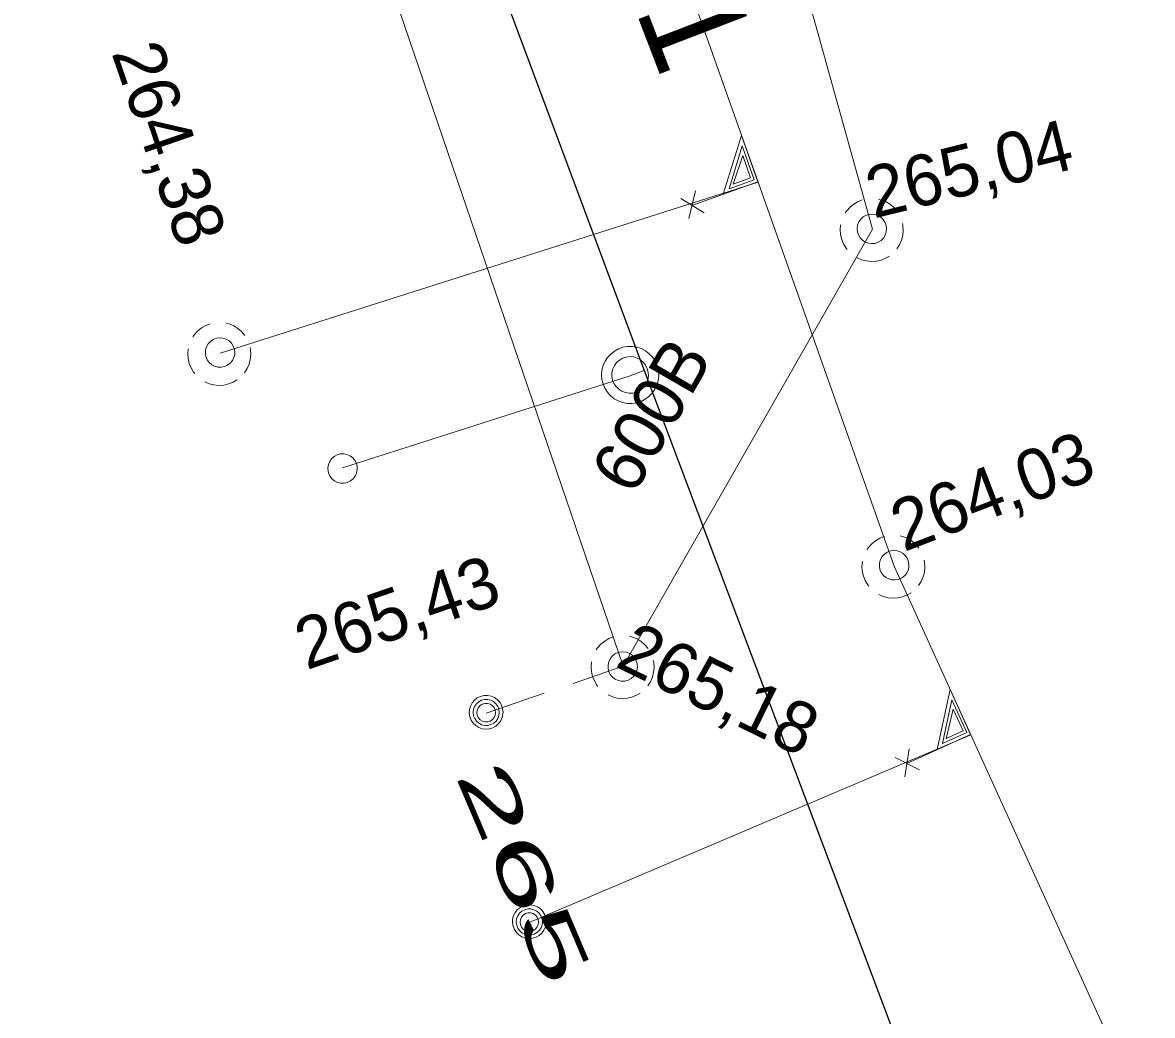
# Model space of a CAD drawing. Extents: x -732096 to -731933, y -1048703 to -1047964.
# Drawn here: x -732060.89 to -732043.21, y -1048462.87 to -1048447.33 of the extents above; entities that cross this region are included whole.
import ezdxf

# ---------------------------------------------------------------- set-up
doc = ezdxf.new("R2010")
doc.units = 0
doc.header["$LTSCALE"] = 0.32
doc.linetypes.add('MEDIUM_DASHED', pattern=[4.5, 3, -1.5])
doc.layers.add('1', color=7, linetype='Continuous')
for name, color, linetype, lineweight in [('18', 7, 'Continuous', 13), ('20', 7, 'Continuous', 13), ('49', 7, 'Continuous', 13), ('8', 7, 'Continuous', 13)]:
    doc.layers.add(name, color=color, linetype=linetype, lineweight=lineweight)

msp = doc.modelspace()

# ---------------------------------------------------------------- linework, layer by layer
at = {"layer": '18'}
for p, q in [((-732050.466, -1048450.401), (-732050.36, -1048449.97)), ((-732050.591, -1048450.086), (-732050.226, -1048450.312)), ((-732047.083, -1048459.139), (-732047.014, -1048458.7)), ((-732047.235, -1048458.835), (-732046.852, -1048459.029))]:
    msp.add_line(p, q, dxfattribs=at)
for points in [[(-732050.416, -1048450.195), (-732049.383, -1048449.829), (-732049.641, -1048449.102), (-732049.928, -1048450.022)], [(-732049.833, -1048449.934), (-732049.441, -1048449.795), (-732049.63, -1048449.263), (-732049.834, -1048449.935)], [(-732049.77, -1048449.862), (-732049.496, -1048449.765), (-732049.62, -1048449.415), (-732049.769, -1048449.864)], [(-732047.743, -1048450.107), (-732047.814, -1048450.135), (-732047.88, -1048450.174), (-732047.941, -1048450.222), (-732047.992, -1048450.279), (-732048.016, -1048450.313)], [(-732047.201, -1048450.29), (-732047.252, -1048450.232), (-732047.309, -1048450.182), (-732047.375, -1048450.141), (-732047.446, -1048450.112), (-732047.495, -1048450.098)], [(-732048.088, -1048450.499), (-732048.093, -1048450.576), (-732048.088, -1048450.653), (-732048.071, -1048450.728), (-732048.043, -1048450.799), (-732048.002, -1048450.865), (-732047.987, -1048450.887)], [(-732047.206, -1048450.876), (-732047.166, -1048450.811), (-732047.135, -1048450.741), (-732047.115, -1048450.666), (-732047.108, -1048450.59), (-732047.113, -1048450.513), (-732047.119, -1048450.478)], [(-732047.83, -1048451.016), (-732047.76, -1048451.047), (-732047.684, -1048451.066), (-732047.608, -1048451.073), (-732047.532, -1048451.068), (-732047.456, -1048451.051), (-732047.385, -1048451.023), (-732047.325, -1048450.988)], [(-732057.953, -1048452.047), (-732058.024, -1048452.075), (-732058.091, -1048452.114), (-732058.151, -1048452.162), (-732058.202, -1048452.219), (-732058.226, -1048452.253)], [(-732057.412, -1048452.23), (-732057.462, -1048452.172), (-732057.52, -1048452.122), (-732057.585, -1048452.081), (-732057.656, -1048452.052), (-732057.705, -1048452.038)], [(-732058.298, -1048452.439), (-732058.304, -1048452.516), (-732058.299, -1048452.593), (-732058.282, -1048452.668), (-732058.253, -1048452.739), (-732058.213, -1048452.805), (-732058.197, -1048452.827)], [(-732057.417, -1048452.816), (-732057.376, -1048452.751), (-732057.345, -1048452.681), (-732057.326, -1048452.606), (-732057.318, -1048452.53), (-732057.323, -1048452.453), (-732057.329, -1048452.418)], [(-732058.04, -1048452.956), (-732057.97, -1048452.987), (-732057.895, -1048453.006), (-732057.819, -1048453.013), (-732057.742, -1048453.008), (-732057.667, -1048452.991), (-732057.595, -1048452.963), (-732057.535, -1048452.928)], [(-732047.403, -1048455.377), (-732047.474, -1048455.405), (-732047.541, -1048455.444), (-732047.601, -1048455.492), (-732047.652, -1048455.549), (-732047.676, -1048455.583)], [(-732046.862, -1048455.56), (-732046.912, -1048455.502), (-732046.97, -1048455.452), (-732047.035, -1048455.411), (-732047.106, -1048455.382), (-732047.155, -1048455.368)], [(-732047.748, -1048455.769), (-732047.754, -1048455.846), (-732047.749, -1048455.923), (-732047.732, -1048455.998), (-732047.703, -1048456.069), (-732047.663, -1048456.135), (-732047.647, -1048456.157)], [(-732046.867, -1048456.146), (-732046.826, -1048456.081), (-732046.795, -1048456.011), (-732046.776, -1048455.936), (-732046.768, -1048455.86), (-732046.773, -1048455.783), (-732046.779, -1048455.748)], [(-732047.49, -1048456.286), (-732047.42, -1048456.317), (-732047.345, -1048456.336), (-732047.269, -1048456.343), (-732047.192, -1048456.338), (-732047.117, -1048456.321), (-732047.045, -1048456.293), (-732046.985, -1048456.258)], [(-732051.642, -1048456.947), (-732051.713, -1048456.975), (-732051.779, -1048457.014), (-732051.84, -1048457.062), (-732051.891, -1048457.119), (-732051.914, -1048457.153)], [(-732051.1, -1048457.13), (-732051.151, -1048457.072), (-732051.208, -1048457.022), (-732051.274, -1048456.981), (-732051.345, -1048456.952), (-732051.394, -1048456.938)], [(-732051.105, -1048457.716), (-732051.065, -1048457.651), (-732051.034, -1048457.581), (-732051.014, -1048457.506), (-732051.007, -1048457.43), (-732051.012, -1048457.353), (-732051.017, -1048457.318)], [(-732051.987, -1048457.339), (-732051.992, -1048457.416), (-732051.987, -1048457.493), (-732051.97, -1048457.568), (-732051.941, -1048457.639), (-732051.901, -1048457.705), (-732051.886, -1048457.727)], [(-732051.728, -1048457.856), (-732051.659, -1048457.887), (-732051.583, -1048457.906), (-732051.507, -1048457.913), (-732051.431, -1048457.908), (-732051.355, -1048457.891), (-732051.284, -1048457.863), (-732051.223, -1048457.828)], [(-732047.051, -1048458.929), (-732046.053, -1048458.475), (-732046.372, -1048457.773), (-732046.579, -1048458.714)], [(-732046.493, -1048458.619), (-732046.114, -1048458.447), (-732046.348, -1048457.933), (-732046.494, -1048458.619)], [(-732046.436, -1048458.541), (-732046.171, -1048458.421), (-732046.325, -1048458.083), (-732046.435, -1048458.543)]]:
    msp.add_lwpolyline(points, dxfattribs=at)
for points in [[(-732047.484, -1048450.364), (-732047.532, -1048450.343), (-732047.585, -1048450.334), (-732047.637, -1048450.336), (-732047.688, -1048450.351), (-732047.733, -1048450.377), (-732047.772, -1048450.412), (-732047.802, -1048450.455), (-732047.822, -1048450.504), (-732047.83, -1048450.556), (-732047.825, -1048450.609), (-732047.809, -1048450.659), (-732047.783, -1048450.703), (-732047.746, -1048450.742), (-732047.702, -1048450.77), (-732047.653, -1048450.789), (-732047.601, -1048450.794), (-732047.549, -1048450.79), (-732047.498, -1048450.772), (-732047.455, -1048450.744), (-732047.417, -1048450.707), (-732047.39, -1048450.663), (-732047.373, -1048450.612), (-732047.368, -1048450.56), (-732047.375, -1048450.508), (-732047.394, -1048450.459), (-732047.423, -1048450.415), (-732047.461, -1048450.379)], [(-732057.569, -1048452.499), (-732057.575, -1048452.447), (-732057.593, -1048452.397), (-732057.621, -1048452.353), (-732057.659, -1048452.316), (-732057.704, -1048452.289), (-732057.754, -1048452.273), (-732057.806, -1048452.268), (-732057.858, -1048452.275), (-732057.907, -1048452.294), (-732057.951, -1048452.324), (-732057.986, -1048452.363), (-732058.012, -1048452.408), (-732058.027, -1048452.459), (-732058.03, -1048452.511), (-732058.022, -1048452.563), (-732058.001, -1048452.611), (-732057.971, -1048452.654), (-732057.931, -1048452.689), (-732057.885, -1048452.713), (-732057.834, -1048452.727), (-732057.782, -1048452.729), (-732057.73, -1048452.719), (-732057.682, -1048452.697), (-732057.64, -1048452.665), (-732057.607, -1048452.625), (-732057.583, -1048452.578), (-732057.571, -1048452.527)], [(-732047.019, -1048455.829), (-732047.025, -1048455.777), (-732047.043, -1048455.727), (-732047.071, -1048455.683), (-732047.109, -1048455.646), (-732047.154, -1048455.619), (-732047.204, -1048455.603), (-732047.256, -1048455.598), (-732047.308, -1048455.605), (-732047.357, -1048455.624), (-732047.401, -1048455.654), (-732047.436, -1048455.693), (-732047.462, -1048455.738), (-732047.477, -1048455.789), (-732047.48, -1048455.841), (-732047.472, -1048455.893), (-732047.451, -1048455.941), (-732047.421, -1048455.984), (-732047.381, -1048456.019), (-732047.335, -1048456.043), (-732047.284, -1048456.057), (-732047.232, -1048456.059), (-732047.18, -1048456.049), (-732047.132, -1048456.027), (-732047.09, -1048455.995), (-732047.057, -1048455.955), (-732047.033, -1048455.908), (-732047.021, -1048455.857)], [(-732051.573, -1048457.194), (-732051.62, -1048457.217), (-732051.662, -1048457.25), (-732051.694, -1048457.291), (-732051.717, -1048457.339), (-732051.728, -1048457.39), (-732051.727, -1048457.442), (-732051.715, -1048457.493), (-732051.692, -1048457.54), (-732051.658, -1048457.58), (-732051.615, -1048457.612), (-732051.567, -1048457.633), (-732051.516, -1048457.643), (-732051.463, -1048457.641), (-732051.413, -1048457.627), (-732051.366, -1048457.602), (-732051.328, -1048457.567), (-732051.297, -1048457.525), (-732051.276, -1048457.476), (-732051.268, -1048457.424), (-732051.272, -1048457.371), (-732051.287, -1048457.322), (-732051.313, -1048457.276), (-732051.349, -1048457.237), (-732051.393, -1048457.208), (-732051.441, -1048457.19), (-732051.494, -1048457.182), (-732051.546, -1048457.187)], [(-732053.371, -1048458.129), (-732053.377, -1048458.073), (-732053.394, -1048458.02), (-732053.423, -1048457.971), (-732053.461, -1048457.93), (-732053.507, -1048457.898), (-732053.559, -1048457.876), (-732053.614, -1048457.865), (-732053.67, -1048457.867), (-732053.725, -1048457.88), (-732053.776, -1048457.905), (-732053.82, -1048457.94), (-732053.856, -1048457.983), (-732053.881, -1048458.033), (-732053.896, -1048458.088), (-732053.899, -1048458.144), (-732053.89, -1048458.199), (-732053.869, -1048458.252), (-732053.838, -1048458.298), (-732053.798, -1048458.337), (-732053.75, -1048458.367), (-732053.697, -1048458.386), (-732053.641, -1048458.393), (-732053.585, -1048458.389), (-732053.531, -1048458.372), (-732053.482, -1048458.345), (-732053.44, -1048458.307), (-732053.407, -1048458.262), (-732053.384, -1048458.211), (-732053.372, -1048458.156)], [(-732053.43, -1048458.132), (-732053.436, -1048458.083), (-732053.454, -1048458.037), (-732053.482, -1048457.996), (-732053.519, -1048457.963), (-732053.563, -1048457.941), (-732053.611, -1048457.929), (-732053.66, -1048457.929), (-732053.708, -1048457.941), (-732053.752, -1048457.964), (-732053.789, -1048457.997), (-732053.817, -1048458.038), (-732053.834, -1048458.085), (-732053.84, -1048458.134), (-732053.833, -1048458.183), (-732053.815, -1048458.229), (-732053.787, -1048458.269), (-732053.75, -1048458.302), (-732053.706, -1048458.324), (-732053.657, -1048458.336), (-732053.608, -1048458.335), (-732053.56, -1048458.323), (-732053.517, -1048458.299), (-732053.48, -1048458.266), (-732053.452, -1048458.225), (-732053.436, -1048458.178)], [(-732053.489, -1048458.136), (-732053.495, -1048458.094), (-732053.512, -1048458.056), (-732053.54, -1048458.025), (-732053.575, -1048458.002), (-732053.615, -1048457.991), (-732053.657, -1048457.991), (-732053.697, -1048458.003), (-732053.732, -1048458.026), (-732053.759, -1048458.058), (-732053.776, -1048458.096), (-732053.781, -1048458.137), (-732053.775, -1048458.179), (-732053.757, -1048458.216), (-732053.729, -1048458.248), (-732053.693, -1048458.27), (-732053.653, -1048458.281), (-732053.611, -1048458.28), (-732053.571, -1048458.267), (-732053.537, -1048458.244), (-732053.51, -1048458.211), (-732053.494, -1048458.173)], [(-732052.696, -1048461.407), (-732052.701, -1048461.351), (-732052.718, -1048461.298), (-732052.747, -1048461.249), (-732052.786, -1048461.208), (-732052.831, -1048461.176), (-732052.884, -1048461.154), (-732052.939, -1048461.143), (-732052.995, -1048461.145), (-732053.049, -1048461.158), (-732053.1, -1048461.183), (-732053.145, -1048461.218), (-732053.181, -1048461.261), (-732053.206, -1048461.311), (-732053.221, -1048461.366), (-732053.223, -1048461.422), (-732053.215, -1048461.477), (-732053.194, -1048461.53), (-732053.163, -1048461.576), (-732053.122, -1048461.615), (-732053.075, -1048461.645), (-732053.022, -1048461.664), (-732052.966, -1048461.671), (-732052.909, -1048461.667), (-732052.855, -1048461.65), (-732052.806, -1048461.623), (-732052.765, -1048461.585), (-732052.732, -1048461.54), (-732052.708, -1048461.489), (-732052.696, -1048461.434)], [(-732052.755, -1048461.41), (-732052.761, -1048461.361), (-732052.779, -1048461.315), (-732052.806, -1048461.274), (-732052.843, -1048461.241), (-732052.887, -1048461.219), (-732052.936, -1048461.207), (-732052.985, -1048461.207), (-732053.032, -1048461.219), (-732053.076, -1048461.242), (-732053.114, -1048461.275), (-732053.142, -1048461.316), (-732053.159, -1048461.363), (-732053.164, -1048461.412), (-732053.157, -1048461.461), (-732053.14, -1048461.507), (-732053.112, -1048461.547), (-732053.075, -1048461.58), (-732053.031, -1048461.602), (-732052.982, -1048461.614), (-732052.933, -1048461.613), (-732052.885, -1048461.601), (-732052.842, -1048461.577), (-732052.804, -1048461.544), (-732052.777, -1048461.503), (-732052.761, -1048461.456)], [(-732052.814, -1048461.414), (-732052.82, -1048461.372), (-732052.837, -1048461.334), (-732052.865, -1048461.303), (-732052.899, -1048461.28), (-732052.94, -1048461.269), (-732052.982, -1048461.269), (-732053.022, -1048461.281), (-732053.056, -1048461.304), (-732053.083, -1048461.336), (-732053.1, -1048461.374), (-732053.105, -1048461.415), (-732053.1, -1048461.457), (-732053.081, -1048461.494), (-732053.054, -1048461.526), (-732053.017, -1048461.548), (-732052.978, -1048461.559), (-732052.936, -1048461.558), (-732052.896, -1048461.545), (-732052.862, -1048461.522), (-732052.835, -1048461.489), (-732052.819, -1048461.451)]]:
    msp.add_lwpolyline(points, close=True, dxfattribs=at)
at = {"layer": '20'}
for p, q in [((-732047.59, -1048450.57), (-732053.92, -1048427.8)), ((-732047.59, -1048450.57), (-732053.92, -1048427.8)), ((-732051.489, -1048457.41), (-732060.89, -1048429.86)), ((-732051.489, -1048457.41), (-732060.89, -1048429.86)), ((-732051.489, -1048457.41), (-732047.59, -1048450.57)), ((-732051.489, -1048457.41), (-732047.59, -1048450.57))]:
    msp.add_line(p, q, dxfattribs=at)
for points in [[(-732047.25, -1048455.84), (-732049.379, -1048449.833), (-732051.352, -1048444.273), (-732055.579, -1048432.35)], [(-732047.25, -1048455.84), (-732049.379, -1048449.833), (-732051.352, -1048444.273), (-732055.579, -1048432.35)], [(-732034.829, -1048483.16), (-732035.513, -1048481.657), (-732046.05, -1048458.48), (-732047.25, -1048455.84)], [(-732034.829, -1048483.16), (-732035.513, -1048481.657), (-732046.05, -1048458.48), (-732047.25, -1048455.84)]]:
    msp.add_lwpolyline(points, dxfattribs=at)
at = {"layer": '49'}
for p, q in [((-732057.8, -1048452.51), (-732049.379, -1048449.833)), ((-732057.8, -1048452.51), (-732049.379, -1048449.833)), ((-732052.96, -1048461.42), (-732046.05, -1048458.48)), ((-732052.96, -1048461.42), (-732046.05, -1048458.48))]:
    msp.add_line(p, q, dxfattribs=at)
at = {"layer": '49', "linetype": 'MEDIUM_DASHED'}
msp.add_line((-732053.635, -1048458.142), (-732051.489, -1048457.41), dxfattribs=at)
msp.add_line((-732053.635, -1048458.142), (-732051.489, -1048457.41), dxfattribs=at)
at = {"layer": '8'}
for p, q in [((-732051.379, -1048452.861), (-732055.886, -1048454.305)), ((-732051.16, -1048452.78), (-732051.379, -1048452.861))]:
    msp.add_line(p, q, dxfattribs=at)
at = {"layer": '8', "lineweight": 25}
msp.add_lwpolyline([(-732060.37, -1048418.12), (-732059.43, -1048430.6), (-732057.43, -1048436.03), (-732055.16, -1048442.06), (-732051.16, -1048452.78), (-732050.93, -1048453.401), (-732046.69, -1048464.651), (-732045.92, -1048466.511), (-732044.12, -1048470.56)], dxfattribs=at)
at = {"layer": '8'}
for points in [[(-732050.962, -1048452.697), (-732050.993, -1048452.63), (-732051.034, -1048452.57), (-732051.084, -1048452.517), (-732051.142, -1048452.473), (-732051.207, -1048452.438), (-732051.276, -1048452.415), (-732051.348, -1048452.404), (-732051.422, -1048452.404), (-732051.494, -1048452.417), (-732051.564, -1048452.441), (-732051.628, -1048452.476), (-732051.685, -1048452.522), (-732051.734, -1048452.574), (-732051.775, -1048452.636), (-732051.805, -1048452.703), (-732051.823, -1048452.774), (-732051.829, -1048452.847), (-732051.824, -1048452.92), (-732051.806, -1048452.991), (-732051.778, -1048453.058), (-732051.738, -1048453.12), (-732051.69, -1048453.174), (-732051.632, -1048453.221), (-732051.569, -1048453.256), (-732051.5, -1048453.281), (-732051.428, -1048453.294), (-732051.355, -1048453.296), (-732051.282, -1048453.286), (-732051.212, -1048453.264), (-732051.147, -1048453.23), (-732051.088, -1048453.187), (-732051.037, -1048453.134), (-732050.995, -1048453.074), (-732050.964, -1048453.008), (-732050.944, -1048452.937), (-732050.935, -1048452.865), (-732050.939, -1048452.792), (-732050.954, -1048452.721)], [(-732051.113, -1048452.752), (-732051.139, -1048452.699), (-732051.175, -1048452.653), (-732051.219, -1048452.615), (-732051.27, -1048452.587), (-732051.326, -1048452.568), (-732051.384, -1048452.563), (-732051.442, -1048452.569), (-732051.499, -1048452.588), (-732051.549, -1048452.617), (-732051.593, -1048452.656), (-732051.628, -1048452.703), (-732051.653, -1048452.755), (-732051.666, -1048452.812), (-732051.668, -1048452.872), (-732051.658, -1048452.929), (-732051.636, -1048452.983), (-732051.603, -1048453.032), (-732051.561, -1048453.073), (-732051.512, -1048453.104), (-732051.457, -1048453.126), (-732051.4, -1048453.135), (-732051.341, -1048453.133), (-732051.284, -1048453.118), (-732051.232, -1048453.093), (-732051.185, -1048453.058), (-732051.147, -1048453.013), (-732051.119, -1048452.961), (-732051.102, -1048452.906), (-732051.096, -1048452.848), (-732051.103, -1048452.79)], [(-732056.101, -1048454.384), (-732056.08, -1048454.431), (-732056.048, -1048454.474), (-732056.007, -1048454.507), (-732055.96, -1048454.531), (-732055.909, -1048454.543), (-732055.856, -1048454.543), (-732055.805, -1048454.532), (-732055.758, -1048454.509), (-732055.717, -1048454.476), (-732055.684, -1048454.434), (-732055.663, -1048454.387), (-732055.652, -1048454.336), (-732055.653, -1048454.283), (-732055.666, -1048454.232), (-732055.689, -1048454.185), (-732055.724, -1048454.146), (-732055.765, -1048454.114), (-732055.814, -1048454.093), (-732055.865, -1048454.084), (-732055.918, -1048454.086), (-732055.968, -1048454.1), (-732056.015, -1048454.125), (-732056.054, -1048454.161), (-732056.084, -1048454.204), (-732056.103, -1048454.252), (-732056.112, -1048454.304), (-732056.108, -1048454.356)]]:
    msp.add_lwpolyline(points, close=True, dxfattribs=at)

# ---------------------------------------------------------------- texts
at = {"layer": '1'}
for s, height, rotation, p in [('1991', 1.6, 291, (-732052.588, -1048443.793)), ('264,38', 0.8, 289, (-732059.503, -1048447.805)), ('265,04', 0.8, 14, (-732047.571, -1048450.404)), ('600B', 0.8, 60, (-732051.333, -1048454.757)), ('264,03', 0.8, 21, (-732047.101, -1048455.624)), ('265,43', 0.8, 19, (-732056.448, -1048457.472)), ('265,18', 0.8, 334, (-732051.638, -1048457.405))]:
    msp.add_text(s, height=height, rotation=rotation, dxfattribs=at).set_placement(p)
at = {"layer": '1', "width": 2.05}
msp.add_text('265 ', height=0.8, rotation=293, dxfattribs=at).set_placement((-732054.127, -1048459.111))

doc.saveas('drawing.dxf')
